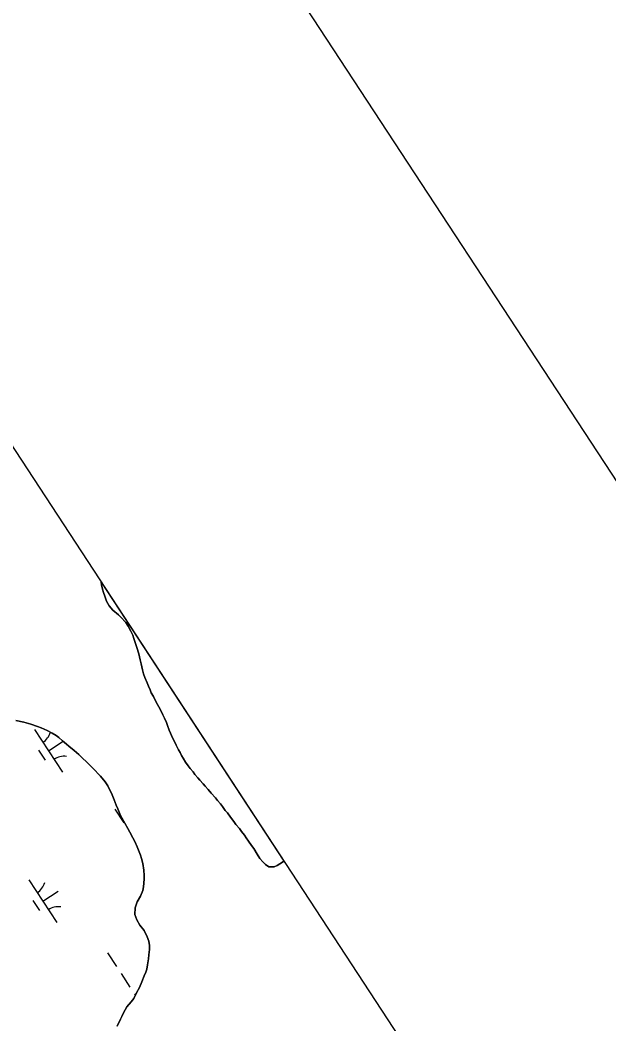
# Model space of a CAD drawing. Extents: x 3945642 to 3966284, y 206476 to 228921.
# Drawn here: x 3964238 to 3964815, y 214097 to 215081 of the extents above; entities that cross this region are included whole.
import ezdxf

# ---------------------------------------------------------------- set-up
doc = ezdxf.new("R2010")
doc.units = 0
for name, color, linetype in [('V-ANNO-SYMB', 7, 'Continuous'), ('V-GRID-FRAM', 7, 'Continuous'), ('V-TOPO-SHOR', 7, 'Continuous'), ('V-WETL-SWMP', 7, 'Continuous')]:
    doc.layers.add(name, color=color, linetype=linetype)

msp = doc.modelspace()

# ---------------------------------------------------------------- linework, layer by layer
at = {"layer": 'V-ANNO-SYMB'}
msp.add_lwpolyline([(3946901.33, 221076.13), (3955965.98, 207239.34), (3965550.66, 213518.37), (3956486.01, 227355.17), (3946901.33, 221076.13)], dxfattribs=at)
at = {"layer": 'V-GRID-FRAM'}
msp.add_lwpolyline([(3956474.97, 226502.08), (3964764.16, 213848.98), (3957669.11, 209282.64), (3949512.02, 222000.49), (3956474.97, 226502.08)], dxfattribs=at)
at = {"layer": 'V-TOPO-SHOR'}
for points in [[(3964317.87, 214530.23), (3964318.21, 214527.78), (3964319.12, 214523.58), (3964320.04, 214520.06), (3964321.23, 214516.67), (3964323.09, 214511.52), (3964325.48, 214507.04), (3964329.37, 214502.69), (3964334.74, 214498.19), (3964336.89, 214496.01), (3964341.85, 214490.83), (3964344.12, 214487.3), (3964346.79, 214482.41), (3964348.65, 214478.21), (3964349.84, 214475.22), (3964351.56, 214470.07), (3964352.88, 214466.28), (3964354.59, 214460.18), (3964356.03, 214454.09), (3964356.95, 214450.16), (3964358.12, 214444.34), (3964359.31, 214440.54), (3964360.63, 214436.88), (3964362.9, 214431.73), (3964364.22, 214428.34), (3964365.81, 214424.68), (3964366.87, 214421.83), (3964369.01, 214418.16), (3964371.67, 214412.74), (3964374.2, 214408.12), (3964375.94, 214405.13), (3964378.33, 214400.25), (3964379.8, 214397.13), (3964381.66, 214392.79), (3964382.85, 214389.67), (3964384.57, 214385.19), (3964385.77, 214382.21), (3964387.76, 214377.74), (3964389.89, 214373.53), (3964391.22, 214370.54), (3964393.48, 214366.07)], [(3964351.2, 214210.93), (3964353.14, 214216.99), (3964356.29, 214222.65), (3964358.5, 214228.17), (3964359.2, 214231.82), (3964359.93, 214239.25), (3964359.82, 214242.63), (3964359.59, 214248.04), (3964358.56, 214254.67), (3964357.38, 214259.55), (3964356.33, 214262.8), (3964354.47, 214267.54), (3964353.01, 214270.93), (3964350.75, 214276.22), (3964348.89, 214279.75), (3964345.95, 214285.18), (3964343.96, 214288.85), (3964340.89, 214294.01), (3964337.95, 214299.44), (3964336.22, 214303.1), (3964334.1, 214308.25), (3964332.64, 214311.78), (3964330.51, 214316.8), (3964327.86, 214323.31), (3964326.4, 214326.43), (3964324.27, 214330.77), (3964321.86, 214334.44), (3964317.04, 214340.15), (3964314.89, 214342.33), (3964311.81, 214345.6), (3964307.12, 214350.64), (3964303.5, 214354.18), (3964299.6, 214357.86), (3964295.84, 214361.27), (3964291.41, 214365.22), (3964286.17, 214369.59), (3964283.75, 214371.37), (3964279.99, 214374.77), (3964276.23, 214377.91), (3964273.54, 214379.96), (3964269.64, 214382.29), (3964264.8, 214384.76), (3964258.87, 214387.38), (3964255.37, 214388.89), (3964248.89, 214390.96), (3964241.88, 214392.91), (3964234.32, 214394.59)], [(3964393.48, 214366.07), (3964395.08, 214363.21), (3964396.55, 214360.36), (3964398.01, 214357.65), (3964400.55, 214353.85), (3964403.1, 214350.18), (3964404.97, 214347.73), (3964407.78, 214344.33), (3964409.66, 214341.74), (3964412.47, 214338.48), (3964414.48, 214336.16), (3964417.56, 214332.62), (3964419.7, 214330.31), (3964422.52, 214327.05), (3964425.6, 214323.51), (3964429.76, 214318.74), (3964431.9, 214316.43), (3964434.85, 214312.89), (3964436.72, 214310.31), (3964439.4, 214306.64), (3964441.4, 214304.05), (3964444.48, 214299.97), (3964447.69, 214295.76), (3964449.83, 214292.9), (3964453.32, 214288.69), (3964455.19, 214285.97), (3964458.14, 214282.16), (3964460.01, 214279.71), (3964462.28, 214276.45), (3964465.22, 214272.24), (3964467.5, 214269.11), (3964470.57, 214263.82), (3964473.37, 214259.33), (3964476.05, 214256.07), (3964478.73, 214253.48), (3964481.96, 214251.15), (3964487.23, 214251.39), (3964490.08, 214252.44), (3964495.51, 214255.78), (3964496.91, 214256.93)], [(3964333.55, 214095.21), (3964336.57, 214101.94), (3964337.95, 214104.63), (3964339.73, 214108.27), (3964343.02, 214114.06), (3964347.25, 214118.89), (3964349.84, 214122.25), (3964352.45, 214127.64), (3964355.47, 214132.89), (3964357.68, 214138.69), (3964360.02, 214144.35), (3964361.4, 214148.12), (3964362.37, 214151.09), (3964363.21, 214155.14), (3964364.2, 214161.21), (3964364.63, 214164.86), (3964365.08, 214170.4), (3964364.98, 214174.05), (3964364.33, 214178.52), (3964363.01, 214182.72), (3964359.82, 214188.82), (3964355.67, 214193.99), (3964352.6, 214199.29), (3964350.88, 214204.71), (3964351.2, 214210.93)]]:
    msp.add_lwpolyline(points, dxfattribs=at)
at = {"layer": 'V-WETL-SWMP'}
for p, q in [((3964317.87, 214530.23), (3964496.91, 214256.93)), ((3964318.21, 214527.78), (3964317.87, 214530.23)), ((3964319.12, 214523.58), (3964318.21, 214527.78)), ((3964320.04, 214520.06), (3964319.12, 214523.58)), ((3964321.23, 214516.67), (3964320.04, 214520.06)), ((3964323.08, 214511.52), (3964321.23, 214516.67)), ((3964325.48, 214507.04), (3964323.08, 214511.52)), ((3964329.37, 214502.69), (3964325.48, 214507.04)), ((3964334.74, 214498.18), (3964329.37, 214502.69)), ((3964336.89, 214496.01), (3964334.74, 214498.18)), ((3964341.85, 214490.83), (3964336.89, 214496.01)), ((3964344.12, 214487.3), (3964341.85, 214490.83)), ((3964346.79, 214482.41), (3964344.12, 214487.3)), ((3964348.65, 214478.21), (3964346.79, 214482.41)), ((3964349.84, 214475.22), (3964348.65, 214478.21)), ((3964351.56, 214470.07), (3964349.84, 214475.22)), ((3964352.88, 214466.28), (3964351.56, 214470.07)), ((3964354.6, 214460.18), (3964352.88, 214466.28)), ((3964356.04, 214454.09), (3964354.6, 214460.18)), ((3964356.95, 214450.16), (3964356.04, 214454.09)), ((3964358.12, 214444.34), (3964356.95, 214450.16)), ((3964359.31, 214440.54), (3964358.12, 214444.34)), ((3964360.64, 214436.88), (3964359.31, 214440.54)), ((3964362.89, 214431.73), (3964360.64, 214436.88)), ((3964364.22, 214428.34), (3964362.89, 214431.73)), ((3964365.81, 214424.68), (3964364.22, 214428.34)), ((3964366.87, 214421.83), (3964365.81, 214424.68)), ((3964369.01, 214418.16), (3964366.87, 214421.83)), ((3964371.67, 214412.74), (3964369.01, 214418.16)), ((3964374.2, 214408.12), (3964371.67, 214412.74)), ((3964375.94, 214405.13), (3964374.2, 214408.12)), ((3964378.33, 214400.25), (3964375.94, 214405.13)), ((3964379.8, 214397.13), (3964378.33, 214400.25)), ((3964381.66, 214392.79), (3964379.8, 214397.13)), ((3964234.32, 214394.59), (3964241.88, 214392.91)), ((3964241.88, 214392.91), (3964248.89, 214390.96)), ((3964248.89, 214390.96), (3964255.36, 214388.89)), ((3964255.36, 214388.89), (3964258.87, 214387.37)), ((3964258.87, 214387.37), (3964264.79, 214384.76)), ((3964382.85, 214389.67), (3964381.66, 214392.79)), ((3964384.57, 214385.19), (3964382.85, 214389.67)), ((3964252.37, 214385.87), (3964279.77, 214344.05)), ((3964264.79, 214384.76), (3964269.64, 214382.29)), ((3964269.64, 214382.29), (3964273.54, 214379.96)), ((3964273.54, 214379.96), (3964276.23, 214377.91)), ((3964276.23, 214377.91), (3964279.99, 214374.77)), ((3964385.77, 214382.21), (3964384.57, 214385.19)), ((3964387.76, 214377.73), (3964385.77, 214382.21)), ((3964389.89, 214373.53), (3964387.76, 214377.73)), ((3964266.07, 214364.96), (3964280.44, 214374.37)), ((3964279.99, 214374.77), (3964283.75, 214371.37)), ((3964283.75, 214371.37), (3964286.17, 214369.59)), ((3964286.17, 214369.59), (3964291.41, 214365.22)), ((3964391.22, 214370.54), (3964389.89, 214373.53)), ((3964393.48, 214366.07), (3964391.22, 214370.54)), ((3964256.33, 214365.75), (3964262.91, 214355.71)), ((3964291.41, 214365.22), (3964295.84, 214361.27)), ((3964295.84, 214361.27), (3964299.6, 214357.86)), ((3964299.6, 214357.86), (3964303.49, 214354.18)), ((3964395.08, 214363.21), (3964393.48, 214366.07)), ((3964396.55, 214360.36), (3964395.08, 214363.21)), ((3964398.02, 214357.65), (3964396.55, 214360.36)), ((3964400.55, 214353.84), (3964398.02, 214357.65)), ((3964303.49, 214354.18), (3964307.12, 214350.64)), ((3964307.12, 214350.64), (3964311.81, 214345.6)), ((3964403.1, 214350.17), (3964400.55, 214353.84)), ((3964404.97, 214347.73), (3964403.1, 214350.17)), ((3964407.78, 214344.33), (3964404.97, 214347.73)), ((3964311.81, 214345.6), (3964314.89, 214342.33)), ((3964314.89, 214342.33), (3964317.04, 214340.15)), ((3964317.04, 214340.15), (3964321.86, 214334.44)), ((3964409.65, 214341.74), (3964407.78, 214344.33)), ((3964412.47, 214338.48), (3964409.65, 214341.74)), ((3964414.48, 214336.16), (3964412.47, 214338.48)), ((3964321.86, 214334.44), (3964324.27, 214330.77)), ((3964324.27, 214330.77), (3964326.4, 214326.43)), ((3964417.56, 214332.62), (3964414.48, 214336.16)), ((3964419.71, 214330.31), (3964417.56, 214332.62)), ((3964422.52, 214327.04), (3964419.71, 214330.31)), ((3964326.4, 214326.43), (3964327.86, 214323.31)), ((3964327.86, 214323.31), (3964330.52, 214316.8)), ((3964425.6, 214323.51), (3964422.52, 214327.04)), ((3964429.76, 214318.74), (3964425.6, 214323.51)), ((3964431.9, 214316.43), (3964429.76, 214318.74)), ((3964330.52, 214316.8), (3964332.64, 214311.78)), ((3964332.64, 214311.78), (3964334.1, 214308.25)), ((3964334.1, 214308.25), (3964336.22, 214303.1)), ((3964434.85, 214312.89), (3964431.9, 214316.43)), ((3964436.72, 214310.31), (3964434.85, 214312.89)), ((3964439.4, 214306.64), (3964436.72, 214310.31)), ((3964331.27, 214307.81), (3964340.03, 214294.42)), ((3964336.22, 214303.1), (3964337.95, 214299.44)), ((3964337.95, 214299.44), (3964340.89, 214294.01)), ((3964441.4, 214304.05), (3964439.4, 214306.64)), ((3964444.48, 214299.97), (3964441.4, 214304.05)), ((3964447.69, 214295.76), (3964444.48, 214299.97)), ((3964340.89, 214294.01), (3964343.96, 214288.85)), ((3964343.96, 214288.85), (3964345.95, 214285.18)), ((3964449.83, 214292.9), (3964447.69, 214295.76)), ((3964453.32, 214288.69), (3964449.83, 214292.9)), ((3964455.19, 214285.97), (3964453.32, 214288.69)), ((3964344.42, 214287.73), (3964345.29, 214286.4)), ((3964345.95, 214285.18), (3964348.89, 214279.75)), ((3964348.89, 214279.75), (3964350.75, 214276.22)), ((3964458.14, 214282.16), (3964455.19, 214285.97)), ((3964460.01, 214279.71), (3964458.14, 214282.16)), ((3964462.28, 214276.45), (3964460.01, 214279.71)), ((3964350.75, 214276.22), (3964353.01, 214270.93)), ((3964353.01, 214270.93), (3964354.47, 214267.54)), ((3964465.22, 214272.24), (3964462.28, 214276.45)), ((3964467.5, 214269.11), (3964465.22, 214272.24)), ((3964470.57, 214263.81), (3964467.5, 214269.11)), ((3964354.47, 214267.54), (3964356.33, 214262.8)), ((3964356.33, 214262.8), (3964357.38, 214259.54)), ((3964357.38, 214259.54), (3964358.56, 214254.67)), ((3964473.37, 214259.33), (3964470.57, 214263.81)), ((3964476.05, 214256.07), (3964473.37, 214259.33)), ((3964358.56, 214254.67), (3964359.59, 214248.04)), ((3964478.73, 214253.48), (3964476.05, 214256.07)), ((3964481.96, 214251.15), (3964478.73, 214253.48)), ((3964487.23, 214251.39), (3964481.96, 214251.15)), ((3964490.08, 214252.44), (3964487.23, 214251.39)), ((3964495.51, 214255.78), (3964490.08, 214252.44)), ((3964496.91, 214256.93), (3964495.51, 214255.78)), ((3964359.93, 214239.25), (3964359.2, 214231.82)), ((3964359.59, 214248.04), (3964359.82, 214242.63)), ((3964359.82, 214242.63), (3964359.93, 214239.25)), ((3964246.82, 214238.49), (3964274.22, 214196.67)), ((3964359.2, 214231.82), (3964358.5, 214228.17)), ((3964260.52, 214217.58), (3964275.58, 214227.44)), ((3964356.29, 214222.65), (3964353.14, 214216.99)), ((3964358.5, 214228.17), (3964356.29, 214222.65)), ((3964250.78, 214218.37), (3964257.35, 214208.33)), ((3964351.2, 214210.93), (3964350.88, 214204.71)), ((3964353.14, 214216.99), (3964351.2, 214210.93)), ((3964350.88, 214204.71), (3964352.6, 214199.29)), ((3964352.6, 214199.29), (3964355.67, 214193.99)), ((3964355.67, 214193.99), (3964359.82, 214188.82)), ((3964359.82, 214188.82), (3964363.01, 214182.72)), ((3964363.01, 214182.72), (3964364.33, 214178.52)), ((3964364.33, 214178.52), (3964364.98, 214174.05)), ((3964365.08, 214170.4), (3964364.63, 214164.86)), ((3964364.98, 214174.05), (3964365.08, 214170.4)), ((3964324.1, 214166.83), (3964332.87, 214153.44)), ((3964364.2, 214161.21), (3964363.21, 214155.14)), ((3964364.63, 214164.86), (3964364.2, 214161.21)), ((3964362.37, 214151.09), (3964361.4, 214148.12)), ((3964363.21, 214155.14), (3964362.37, 214151.09)), ((3964337.25, 214146.75), (3964346.02, 214133.37)), ((3964360.02, 214144.35), (3964357.67, 214138.69)), ((3964361.4, 214148.12), (3964360.02, 214144.35)), ((3964355.47, 214132.89), (3964352.45, 214127.64)), ((3964357.67, 214138.69), (3964355.47, 214132.89)), ((3964349.84, 214122.25), (3964347.25, 214118.89)), ((3964352.45, 214127.64), (3964349.84, 214122.25)), ((3964350.4, 214126.67), (3964351.31, 214125.29)), ((3964343.02, 214114.06), (3964339.73, 214108.27)), ((3964347.25, 214118.89), (3964343.02, 214114.06)), ((3964336.57, 214101.94), (3964333.55, 214095.21)), ((3964337.95, 214104.64), (3964336.57, 214101.94)), ((3964339.73, 214108.27), (3964337.95, 214104.64))]:
    msp.add_line(p, q, dxfattribs=at)
for centre, start, end in [((3964251.14, 214388.19), 302.45745, 343.27303), ((3964281.41, 214341.98), 82.45745, 124.00111), ((3964245.58, 214240.81), 302.45745, 344.00111), ((3964275.85, 214194.6), 82.45745, 124.00111)]:
    msp.add_arc(centre, 17.62, start, end, dxfattribs=at)

doc.saveas('drawing.dxf')
